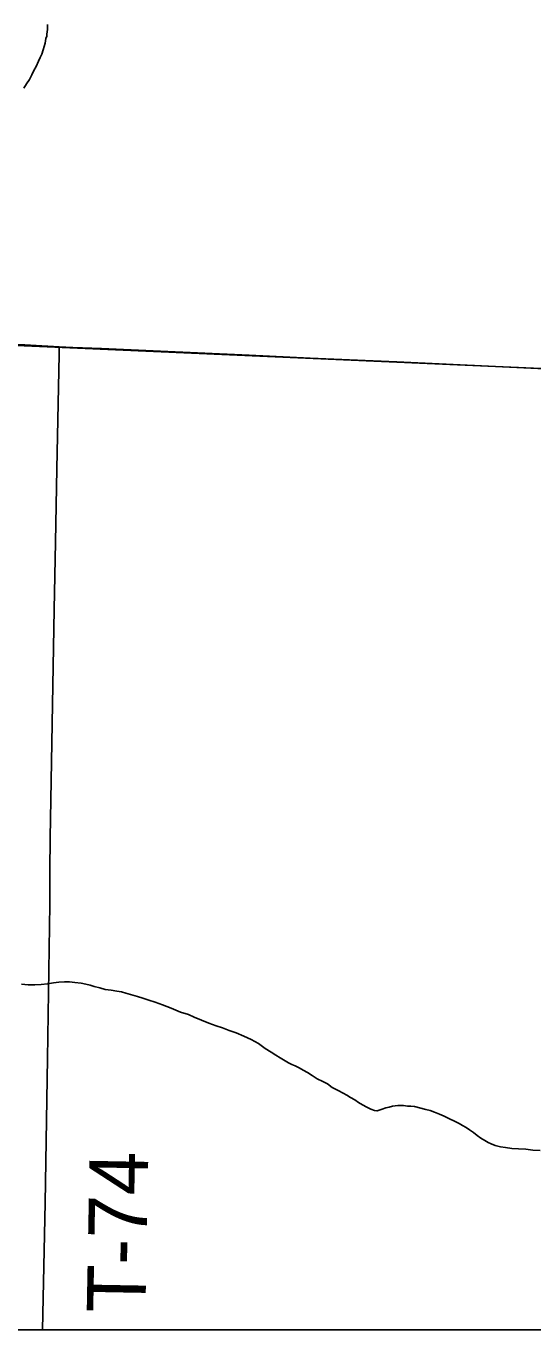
# Model space of a CAD drawing. Extents: x 0 to 68, y 0 to 52.9.
# Drawn here: x 43.278 to 43.796, y 31.143 to 32.478 of the extents above; entities that cross this region are included whole.
import ezdxf

# ---------------------------------------------------------------- set-up
doc = ezdxf.new("R2010")
doc.units = 0
for name, color, linetype in [('Default', 7, 'Continuous'), ('GM_X_County_Road', 7, 'Continuous'), ('GM_X_Minor_River', 7, 'Continuous'), ('GM_X_Township_Road', 7, 'Continuous'), ('GM_X_Township_Road_Text', 7, 'Continuous')]:
    doc.layers.add(name, color=color, linetype=linetype)

msp = doc.modelspace()

# ---------------------------------------------------------------- linework, layer by layer
at = {"layer": 'Default'}
msp.add_line((42.2581, 31.1431), (49.6501, 31.1431), dxfattribs=at)
msp.add_lwpolyline([(42.7855, 33.2374), (43.8558, 33.1813), (43.8439, 32.1529), (43.8431, 32.1253), (42.7704, 32.1726)], close=True, dxfattribs=at)
at = {"layer": 'GM_X_County_Road'}
for points in [[(43.0381, 32.1623), (43.0862, 32.1602), (43.1583, 32.1568), (43.1944, 32.1552), (43.237, 32.1531), (43.2764, 32.1514), (43.3115, 32.1493)], [(43.3115, 32.1493), (43.3254, 32.1485), (43.3549, 32.1476), (43.5057, 32.1406), (43.568, 32.1377), (43.6566, 32.1339), (43.8008, 32.1272), (43.841, 32.1253), (43.8449, 32.1251)]]:
    msp.add_lwpolyline(points, dxfattribs=at)
at = {"layer": 'GM_X_Minor_River'}
for points in [[(43.2753, 32.4139), (43.2782, 32.4183), (43.281, 32.4227), (43.2835, 32.4275), (43.2856, 32.4319), (43.288, 32.4363), (43.2905, 32.4415), (43.2921, 32.4455), (43.2938, 32.4487), (43.295, 32.4531), (43.2963, 32.4567), (43.2971, 32.4599), (43.2975, 32.4623), (43.2979, 32.4647), (43.2988, 32.4671), (43.2988, 32.4691), (43.2992, 32.4715), (43.2996, 32.4739), (43.2997, 32.4764), (43.2997, 32.4792)], [(43.2731, 31.4969), (43.2799, 31.4964), (43.2867, 31.4964), (43.2932, 31.4967), (43.2996, 31.4974), (43.3057, 31.4982), (43.3113, 31.4989), (43.3169, 31.4993), (43.3221, 31.4992), (43.3274, 31.4987), (43.3338, 31.4979), (43.3386, 31.497), (43.343, 31.4958), (43.3474, 31.4945), (43.353, 31.4932), (43.3586, 31.4916), (43.3647, 31.4907), (43.3703, 31.4899), (43.3751, 31.489), (43.3795, 31.4877), (43.3843, 31.4865), (43.3915, 31.4844), (43.3971, 31.4827), (43.4031, 31.4807), (43.4096, 31.4786), (43.4172, 31.4757), (43.426, 31.4724), (43.4356, 31.4683), (43.4436, 31.4658), (43.4496, 31.4633), (43.4644, 31.4571), (43.472, 31.4542), (43.4784, 31.4522), (43.4852, 31.4497), (43.4925, 31.4472), (43.5001, 31.4439), (43.5077, 31.4402)], [(43.5077, 31.4402), (43.5152, 31.4361), (43.522, 31.4312), (43.528, 31.4275), (43.5328, 31.4243), (43.5372, 31.4214), (43.5424, 31.4185), (43.546, 31.4165), (43.5492, 31.4148), (43.5528, 31.4132), (43.5568, 31.4112), (43.5608, 31.4091), (43.5652, 31.4066), (43.57, 31.4034), (43.5752, 31.4001), (43.5808, 31.3972), (43.5856, 31.3948), (43.5904, 31.3911), (43.5968, 31.3882), (43.6016, 31.3854), (43.6056, 31.3833), (43.6092, 31.3809), (43.6136, 31.3784), (43.6175, 31.376), (43.6215, 31.3735), (43.6259, 31.3711), (43.6299, 31.369), (43.6339, 31.3678), (43.6364, 31.3673), (43.6384, 31.3681), (43.6416, 31.3689), (43.6452, 31.3704), (43.6489, 31.3712), (43.6521, 31.372), (43.6549, 31.3724), (43.6577, 31.3727), (43.6601, 31.3727), (43.6633, 31.3727), (43.6674, 31.3722), (43.671, 31.3722), (43.6746, 31.3718), (43.6862, 31.3688), (43.6906, 31.3676), (43.695, 31.3659), (43.7002, 31.3638), (43.705, 31.3618), (43.7098, 31.3593), (43.7162, 31.3564), (43.7202, 31.3544), (43.7238, 31.3524), (43.7274, 31.3503), (43.731, 31.3479), (43.735, 31.345), (43.7386, 31.3421), (43.7426, 31.3393), (43.7466, 31.3368), (43.7498, 31.3348), (43.753, 31.3336), (43.757, 31.3319), (43.7626, 31.3306), (43.7678, 31.3298), (43.7742, 31.3289), (43.7811, 31.3284), (43.7883, 31.328), (43.7955, 31.3271), (43.8032, 31.3266)]]:
    msp.add_lwpolyline(points, dxfattribs=at)
at = {"layer": 'GM_X_Township_Road'}
for points in [[(43.3021, 31.6129), (43.3023, 31.6467), (43.3063, 31.8805), (43.3077, 31.9492), (43.3091, 32.0243), (43.3114, 32.1413), (43.3115, 32.1493)], [(43.2944, 31.1431), (43.297, 31.2731), (43.2997, 31.4209), (43.3018, 31.5786), (43.3021, 31.6129)]]:
    msp.add_lwpolyline(points, dxfattribs=at)

# ---------------------------------------------------------------- texts
at = {"layer": 'GM_X_Township_Road_Text'}
msp.add_text('T-74', height=0.06, rotation=88.9413, dxfattribs=at).set_placement((43.3996, 31.1602))

doc.saveas('drawing.dxf')
